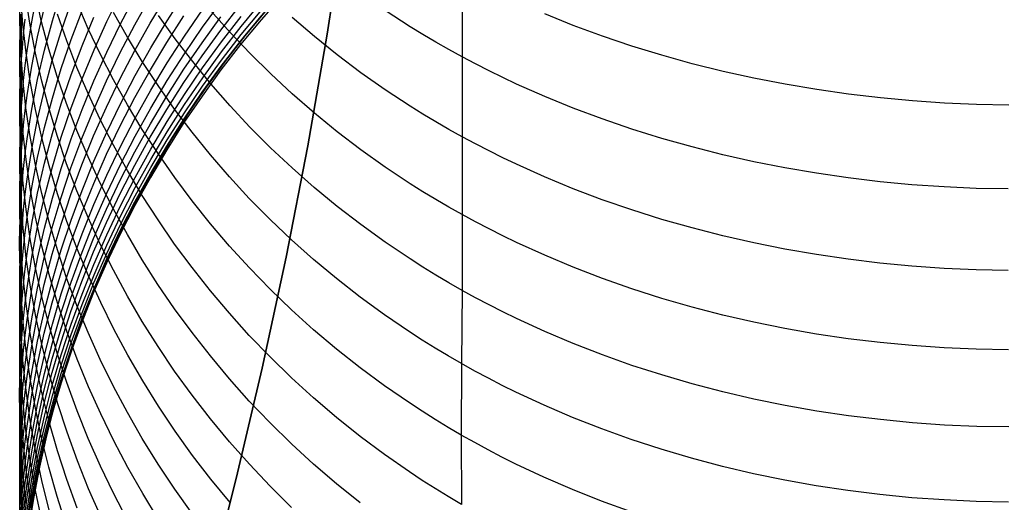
# Model space of a CAD drawing. Extents: x -383 to 1849, y -1185 to -529.
# Tile 294 of 656: x 235.32 to 250.37, y -1101.81 to -1094.43. Entities that reach past the tile are written whole.
import ezdxf

# ---------------------------------------------------------------- set-up
doc = ezdxf.new("R2010")
doc.units = 0
doc.layers.add('PREDEFINITO', color=7, linetype='CONTINUOUS')

msp = doc.modelspace()

# ---------------------------------------------------------------- linework, layer by layer
at = {"layer": 'PREDEFINITO'}
for p, q in [((240.278, -1092.941, 420), (240.017, -1094.654, 420)), ((240.278, -1092.941, 370), (240.017, -1094.654, 370)), ((240.017, -1094.654, 395), (240.278, -1092.941, 395)), ((242.082, -1093.749, 639.701), (242.081, -1095.001, 638.147)), ((235.367, -1094.503, 618.151), (235.335, -1094.066, 617.936)), ((235.477, -1094.516, 620.151), (235.413, -1094.086, 619.928)), ((235.503, -1094.464, 610.533), (235.59, -1094.019, 610.353)), ((235.653, -1094.465, 622.157), (235.557, -1094.044, 621.928)), ((235.817, -1094.452, 606.916), (235.953, -1094.009, 606.756)), ((236.65, -1094.46, 599.995), (236.86, -1094.031, 599.877)), ((236.86, -1094.497, 598.322), (237.084, -1094.073, 598.213)), ((237.078, -1094.509, 596.656), (237.315, -1094.09, 596.557)), ((237.314, -1094.485, 594.994), (237.565, -1094.072, 594.903)), ((237.572, -1094.449, 593.349), (237.836, -1094.041, 593.267)), ((239.332, -1094.065, 576.4), (239.008, -1094.434, 576.38)), ((235.319, -1094.457, 616.177), (235.318, -1094.237, 616.073)), ((235.591, -1094.694, 608.8), (235.695, -1094.248, 608.629)), ((235.952, -1094.611, 605.204), (236.104, -1094.17, 605.054)), ((236.105, -1094.737, 603.501), (236.272, -1094.298, 603.361)), ((236.365, -1094.571, 626.419), (236.194, -1094.174, 626.185)), ((237.837, -1094.682, 590.212), (238.114, -1094.28, 590.148)), ((238.114, -1094.548, 588.631), (238.403, -1094.153, 588.577)), ((238.535, -1094.626, 633.14), (238.242, -1094.297, 632.921)), ((238.394, -1094.591, 585.468), (238.695, -1094.204, 585.431)), ((238.705, -1094.536, 582.26), (239.019, -1094.157, 582.237)), ((238.705, -1094.66, 580.672), (239.018, -1094.28, 580.656)), ((238.761, -1094.679), (239.075, -1094.301)), ((239.075, -1094.301, 575.5), (238.761, -1094.679, 575.5)), ((238.761, -1094.679, 287.75), (239.075, -1094.301, 287.75)), ((241.287, -1094.54, 637.822), (240.905, -1094.292, 637.647)), ((235.33, -1094.568, 614.31), (235.341, -1094.346, 614.211)), ((235.341, -1094.346, 614.211), (235.342, -1095.811, 611.076)), ((235.378, -1094.646, 612.46), (235.403, -1094.423, 612.365)), ((235.697, -1094.898, 607.077), (235.817, -1094.452, 606.916)), ((236.036, -1094.756, 624.397), (235.893, -1094.346, 624.165)), ((236.272, -1094.832, 601.804), (236.453, -1094.394, 601.674)), ((236.964, -1094.701, 628.672), (236.75, -1094.323, 628.44)), ((237.321, -1094.864, 593.432), (237.572, -1094.449, 593.349)), ((237.694, -1094.724, 630.919), (237.44, -1094.369, 630.692)), ((237.566, -1094.782, 591.813), (237.829, -1094.374, 591.739)), ((238.106, -1094.784, 587.106), (238.394, -1094.388, 587.06)), ((238.402, -1094.772, 583.875), (238.703, -1094.384, 583.844)), ((239.008, -1094.434, 576.38), (238.695, -1094.813, 576.358)), ((238.696, -1094.756, 578.964), (239.009, -1094.377, 578.959)), ((239.822, -1094.691, 635.528), (239.483, -1094.401, 635.328)), ((243.781, -1094.52, 640.26), (243.344, -1094.345, 640.134)), ((235.334, -1094.898, 616.385), (235.319, -1094.457, 616.177)), ((235.322, -1094.79, 614.41), (235.33, -1094.568, 614.31)), ((235.415, -1094.939, 618.367), (235.367, -1094.503, 618.151)), ((235.432, -1094.911, 610.713), (235.503, -1094.464, 610.533)), ((235.558, -1094.945, 620.372), (235.477, -1094.516, 620.151)), ((235.765, -1094.885, 622.384), (235.653, -1094.465, 622.157)), ((236.551, -1094.964, 626.65), (236.365, -1094.571, 626.419)), ((236.454, -1094.894, 600.115), (236.65, -1094.46, 599.995)), ((236.649, -1094.928, 598.433), (236.86, -1094.497, 598.322)), ((236.854, -1094.935, 596.757), (237.078, -1094.509, 596.656)), ((237.077, -1094.905, 595.085), (237.314, -1094.485, 594.994)), ((237.837, -1094.952, 588.685), (238.114, -1094.548, 588.631)), ((238.105, -1094.987, 585.505), (238.394, -1094.591, 585.468)), ((238.404, -1094.925, 582.283), (238.705, -1094.536, 582.26)), ((241.482, -1094.659, 637.907), (241.287, -1094.54, 637.822)), ((244.226, -1094.684, 640.377), (243.781, -1094.52, 640.26)), ((235.358, -1094.869, 612.555), (235.378, -1094.646, 612.46)), ((235.503, -1095.142, 608.971), (235.591, -1094.694, 608.8)), ((235.816, -1095.057, 605.355), (235.952, -1094.611, 605.204)), ((235.953, -1095.181, 603.642), (236.105, -1094.737, 603.501)), ((237.192, -1095.073, 628.901), (236.964, -1094.701, 628.672)), ((237.573, -1095.093, 590.276), (237.837, -1094.682, 590.212)), ((237.962, -1095.073, 631.141), (237.694, -1094.724, 630.919)), ((238.403, -1095.049, 580.687), (238.705, -1094.66, 580.672)), ((238.458, -1095.066), (238.761, -1094.679)), ((238.761, -1094.679, 575.5), (238.458, -1095.066, 575.5)), ((238.458, -1095.066, 287.75), (238.761, -1094.679, 287.75)), ((238.839, -1094.947, 633.353), (238.535, -1094.626, 633.14)), ((240.017, -1094.654, 420), (239.72, -1096.36, 420)), ((240.017, -1094.654, 370), (239.72, -1096.36, 370)), ((239.72, -1096.36, 395), (240.017, -1094.654, 395)), ((240.172, -1094.972, 635.721), (239.822, -1094.691, 635.528)), ((241.679, -1094.776, 637.989), (241.482, -1094.659, 637.907)), ((244.678, -1094.836, 640.485), (244.226, -1094.684, 640.377)), ((235.319, -1095.012, 614.51), (235.322, -1094.79, 614.41)), ((235.365, -1095.338, 616.592), (235.334, -1094.898, 616.385)), ((235.341, -1095.093, 612.65), (235.358, -1094.869, 612.555)), ((235.592, -1095.347, 607.238), (235.697, -1094.898, 607.077)), ((235.892, -1095.302, 622.608), (235.765, -1094.885, 622.384)), ((236.193, -1095.161, 624.625), (236.036, -1094.756, 624.397)), ((236.105, -1095.274, 601.935), (236.272, -1094.832, 601.804)), ((236.272, -1095.334, 600.236), (236.454, -1094.894, 600.115)), ((237.083, -1095.287, 593.516), (237.321, -1094.864, 593.432)), ((237.315, -1095.199, 591.887), (237.566, -1094.782, 591.813)), ((237.829, -1095.189, 587.152), (238.106, -1094.784, 587.106)), ((238.112, -1095.169, 583.905), (238.402, -1094.772, 583.875)), ((238.695, -1094.813, 576.358), (238.394, -1095.201, 576.336)), ((238.395, -1095.145, 578.97), (238.696, -1094.756, 578.964)), ((241.879, -1094.89, 638.069), (241.679, -1094.776, 637.989)), ((242.081, -1095.001, 638.147), (241.879, -1094.89, 638.069)), ((245.136, -1094.976, 640.584), (244.678, -1094.836, 640.485)), ((235.32, -1095.235, 614.609), (235.319, -1095.012, 614.51)), ((235.403, -1095.135, 610.804), (235.432, -1094.911, 610.713)), ((235.48, -1095.374, 618.581), (235.415, -1094.939, 618.367)), ((235.654, -1095.371, 620.592), (235.558, -1094.945, 620.372)), ((236.453, -1095.365, 598.544), (236.649, -1094.928, 598.433)), ((236.751, -1095.351, 626.878), (236.551, -1094.964, 626.65)), ((236.644, -1095.367, 596.859), (236.854, -1094.935, 596.757)), ((236.853, -1095.333, 595.178), (237.077, -1094.905, 595.085)), ((237.573, -1095.364, 588.741), (237.837, -1094.952, 588.685)), ((237.829, -1095.392, 585.543), (238.105, -1094.987, 585.505)), ((238.114, -1095.447, 580.703), (238.403, -1095.049, 580.687)), ((238.115, -1095.323, 582.307), (238.404, -1094.925, 582.283)), ((239.155, -1095.26, 633.56), (238.839, -1094.947, 633.353)), ((240.533, -1095.244, 635.906), (240.172, -1094.972, 635.721)), ((242.286, -1095.109, 638.223), (242.081, -1095.001, 638.147)), ((242.081, -1095.001, 638.147), (242.081, -1096.222, 636.57)), ((245.6, -1095.105, 640.673), (245.136, -1094.976, 640.584)), ((235.329, -1095.317, 612.745), (235.341, -1095.093, 612.65)), ((235.378, -1095.36, 610.894), (235.403, -1095.135, 610.804)), ((235.432, -1095.592, 609.142), (235.503, -1095.142, 608.971)), ((235.696, -1095.506, 605.507), (235.816, -1095.057, 605.355)), ((235.817, -1095.63, 603.783), (235.953, -1095.181, 603.642)), ((236.364, -1095.563, 624.852), (236.193, -1095.161, 624.625)), ((237.078, -1095.622, 591.962), (237.315, -1095.199, 591.887)), ((237.433, -1095.439, 629.125), (237.192, -1095.073, 628.901)), ((237.321, -1095.512, 590.341), (237.573, -1095.093, 590.276)), ((237.566, -1095.602, 587.198), (237.829, -1095.189, 587.152)), ((237.836, -1095.576, 583.936), (238.112, -1095.169, 583.905)), ((238.241, -1095.414, 631.358), (237.962, -1095.073, 631.141)), ((238.394, -1095.201, 576.336), (238.105, -1095.599, 576.312)), ((238.107, -1095.542, 578.974), (238.395, -1095.145, 578.97)), ((238.168, -1095.463), (238.458, -1095.066)), ((238.458, -1095.066, 575.5), (238.168, -1095.463, 575.5)), ((238.168, -1095.463, 287.75), (238.458, -1095.066, 287.75)), ((242.493, -1095.215, 638.297), (242.286, -1095.109, 638.223)), ((246.07, -1095.222, 640.753), (245.6, -1095.105, 640.673)), ((235.335, -1095.68, 614.808), (235.32, -1095.235, 614.609)), ((235.322, -1095.541, 612.84), (235.329, -1095.317, 612.745)), ((235.413, -1095.778, 616.798), (235.365, -1095.338, 616.592)), ((235.504, -1095.798, 607.4), (235.592, -1095.347, 607.238)), ((236.034, -1095.715, 622.831), (235.892, -1095.302, 622.608)), ((235.953, -1095.721, 602.067), (236.105, -1095.274, 601.935)), ((236.105, -1095.779, 600.358), (236.272, -1095.334, 600.236)), ((236.644, -1095.767, 595.272), (236.853, -1095.333, 595.178)), ((236.965, -1095.733, 627.102), (236.751, -1095.351, 626.878)), ((236.859, -1095.716, 593.601), (237.083, -1095.287, 593.516)), ((237.838, -1095.73, 582.331), (238.115, -1095.323, 582.307)), ((239.483, -1095.564, 633.76), (239.155, -1095.26, 633.56)), ((240.905, -1095.505, 636.084), (240.533, -1095.244, 635.906)), ((242.702, -1095.317, 638.368), (242.493, -1095.215, 638.297)), ((242.913, -1095.416, 638.438), (242.702, -1095.317, 638.368)), ((246.543, -1095.327, 640.824), (246.07, -1095.222, 640.753)), ((247.022, -1095.42, 640.886), (246.543, -1095.327, 640.824)), ((235.358, -1095.585, 610.985), (235.378, -1095.36, 610.894)), ((235.561, -1095.807, 618.794), (235.48, -1095.374, 618.581)), ((235.592, -1095.958, 605.659), (235.696, -1095.506, 605.507)), ((235.766, -1095.795, 620.811), (235.654, -1095.371, 620.592)), ((236.272, -1095.807, 598.657), (236.453, -1095.365, 598.544)), ((236.449, -1095.806, 596.962), (236.644, -1095.367, 596.859)), ((237.322, -1095.784, 588.797), (237.573, -1095.364, 588.741)), ((237.686, -1095.799, 629.344), (237.433, -1095.439, 629.125)), ((237.565, -1095.805, 585.582), (237.829, -1095.392, 585.543)), ((237.837, -1095.854, 580.719), (238.114, -1095.447, 580.703)), ((237.89, -1095.869), (238.168, -1095.463)), ((238.168, -1095.463, 575.5), (237.89, -1095.869, 575.5)), ((237.89, -1095.869, 287.75), (238.168, -1095.463, 287.75)), ((238.534, -1095.747, 631.57), (238.241, -1095.414, 631.358)), ((241.287, -1095.755, 636.254), (240.905, -1095.505, 636.084)), ((243.343, -1095.606, 638.569), (242.913, -1095.416, 638.438)), ((247.503, -1095.501, 640.938), (247.022, -1095.42, 640.886)), ((247.988, -1095.57, 640.981), (247.503, -1095.501, 640.938)), ((235.319, -1095.765, 612.935), (235.322, -1095.541, 612.84)), ((235.342, -1095.811, 611.076), (235.358, -1095.585, 610.985)), ((235.403, -1095.818, 609.228), (235.432, -1095.592, 609.142)), ((235.697, -1096.082, 603.926), (235.817, -1095.63, 603.783)), ((236.55, -1095.959, 625.075), (236.364, -1095.563, 624.852)), ((236.854, -1096.053, 592.039), (237.078, -1095.622, 591.962)), ((237.084, -1095.938, 590.407), (237.321, -1095.512, 590.341)), ((237.315, -1096.022, 587.245), (237.566, -1095.602, 587.198)), ((237.571, -1095.99, 583.967), (237.836, -1095.576, 583.936)), ((238.105, -1095.599, 576.312), (237.829, -1096.006, 576.288)), ((237.83, -1095.949, 578.979), (238.107, -1095.542, 578.974)), ((239.822, -1095.859, 633.954), (239.483, -1095.564, 633.76)), ((243.78, -1095.784, 638.692), (243.343, -1095.606, 638.569)), ((248.476, -1095.628, 641.015), (247.988, -1095.57, 640.981)), ((248.965, -1095.673, 641.04), (248.476, -1095.628, 641.015)), ((235.32, -1095.989, 613.03), (235.319, -1095.765, 612.935)), ((235.367, -1096.125, 615.006), (235.335, -1095.68, 614.808)), ((235.477, -1096.217, 617.003), (235.413, -1095.778, 616.798)), ((235.433, -1096.252, 607.563), (235.504, -1095.798, 607.4)), ((235.658, -1096.238, 619.006), (235.561, -1095.807, 618.794)), ((235.893, -1096.216, 621.027), (235.766, -1095.795, 620.811)), ((235.817, -1096.172, 602.2), (235.953, -1095.721, 602.067)), ((235.953, -1096.228, 600.482), (236.105, -1095.779, 600.358)), ((236.191, -1096.124, 623.052), (236.034, -1095.715, 622.831)), ((236.105, -1096.254, 598.77), (236.272, -1095.807, 598.657)), ((236.268, -1096.25, 597.066), (236.449, -1095.806, 596.962)), ((236.448, -1096.206, 595.367), (236.644, -1095.767, 595.272)), ((236.649, -1096.152, 593.687), (236.859, -1095.716, 593.601)), ((237.192, -1096.11, 627.323), (236.965, -1095.733, 627.102)), ((237.084, -1096.211, 588.853), (237.322, -1095.784, 588.797)), ((237.314, -1096.226, 585.621), (237.565, -1095.805, 585.582)), ((237.574, -1096.145, 582.355), (237.838, -1095.73, 582.331)), ((237.953, -1096.151, 629.559), (237.686, -1095.799, 629.344)), ((238.838, -1096.073, 631.777), (238.534, -1095.747, 631.57)), ((241.482, -1095.876, 636.336), (241.287, -1095.755, 636.254)), ((244.224, -1095.95, 638.806), (243.78, -1095.784, 638.692)), ((249.456, -1095.706, 641.055), (248.965, -1095.673, 641.04)), ((249.947, -1095.728, 641.061), (249.456, -1095.706, 641.055)), ((250.439, -1095.737, 641.058), (249.947, -1095.728, 641.061)), ((235.33, -1096.036, 611.166), (235.342, -1095.811, 611.076)), ((235.342, -1095.811, 611.076), (235.341, -1097.166, 607.89)), ((235.378, -1096.045, 609.314), (235.403, -1095.818, 609.228)), ((236.859, -1096.371, 590.474), (237.084, -1095.938, 590.407)), ((237.566, -1096.364, 578.984), (237.83, -1095.949, 578.979)), ((237.573, -1096.269, 580.735), (237.837, -1095.854, 580.719)), ((237.625, -1096.283), (237.89, -1095.869)), ((237.89, -1095.869, 575.5), (237.625, -1096.283, 575.5)), ((237.625, -1096.283, 287.75), (237.89, -1095.869, 287.75)), ((240.172, -1096.145, 634.142), (239.822, -1095.859, 633.954)), ((241.679, -1095.995, 636.416), (241.482, -1095.876, 636.336)), ((244.676, -1096.105, 638.911), (244.224, -1095.95, 638.806)), ((235.335, -1096.438, 613.22), (235.32, -1095.989, 613.03)), ((235.323, -1096.262, 611.257), (235.33, -1096.036, 611.166)), ((235.358, -1096.271, 609.4), (235.378, -1096.045, 609.314)), ((235.504, -1096.413, 605.813), (235.592, -1095.958, 605.659)), ((235.592, -1096.537, 604.07), (235.697, -1096.082, 603.926)), ((236.75, -1096.351, 625.295), (236.55, -1095.959, 625.075)), ((236.644, -1096.49, 592.116), (236.854, -1096.053, 592.039)), ((237.078, -1096.45, 587.293), (237.315, -1096.022, 587.245)), ((237.32, -1096.413, 583.999), (237.571, -1095.99, 583.967)), ((237.829, -1096.006, 576.288), (237.565, -1096.421, 576.263)), ((239.154, -1096.39, 631.977), (238.838, -1096.073, 631.777)), ((241.879, -1096.11, 636.494), (241.679, -1095.995, 636.416)), ((245.133, -1096.247, 639.007), (244.676, -1096.105, 638.911)), ((235.415, -1096.569, 615.204), (235.367, -1096.125, 615.006)), ((235.403, -1096.48, 607.645), (235.433, -1096.252, 607.563)), ((235.558, -1096.653, 617.208), (235.477, -1096.217, 617.003)), ((235.77, -1096.667, 619.216), (235.658, -1096.238, 619.006)), ((235.697, -1096.626, 602.333), (235.817, -1096.172, 602.2)), ((235.817, -1096.682, 600.606), (235.953, -1096.228, 600.482)), ((236.035, -1096.634, 621.242), (235.893, -1096.216, 621.027)), ((235.953, -1096.706, 598.885), (236.105, -1096.254, 598.77)), ((236.101, -1096.698, 597.171), (236.268, -1096.25, 597.066)), ((236.363, -1096.53, 623.27), (236.191, -1096.124, 623.052)), ((236.267, -1096.652, 595.463), (236.448, -1096.206, 595.367)), ((236.453, -1096.595, 593.774), (236.649, -1096.152, 593.687)), ((236.86, -1096.646, 588.91), (237.084, -1096.211, 588.853)), ((237.077, -1096.655, 585.66), (237.314, -1096.226, 585.621)), ((237.433, -1096.48, 627.54), (237.192, -1096.11, 627.323)), ((237.322, -1096.568, 582.379), (237.574, -1096.145, 582.355)), ((238.233, -1096.496, 629.77), (237.953, -1096.151, 629.559)), ((240.533, -1096.42, 634.322), (240.172, -1096.145, 634.142)), ((242.081, -1096.222, 636.57), (241.879, -1096.11, 636.494)), ((242.286, -1096.332, 636.643), (242.081, -1096.222, 636.57)), ((242.081, -1096.222, 636.57), (242.081, -1097.412, 634.967)), ((245.597, -1096.378, 639.094), (245.133, -1096.247, 639.007)), ((235.319, -1096.488, 611.348), (235.323, -1096.262, 611.257)), ((235.341, -1096.498, 609.486), (235.358, -1096.271, 609.4)), ((236.649, -1096.81, 590.542), (236.859, -1096.371, 590.474)), ((236.964, -1096.738, 625.512), (236.75, -1096.351, 625.295)), ((237.316, -1096.787, 578.988), (237.566, -1096.364, 578.984)), ((237.322, -1096.693, 580.751), (237.573, -1096.269, 580.735)), ((237.372, -1096.706), (237.625, -1096.283)), ((237.625, -1096.283, 575.5), (237.372, -1096.706, 575.5)), ((237.372, -1096.706, 287.75), (237.625, -1096.283, 287.75)), ((239.482, -1096.698, 632.172), (239.154, -1096.39, 631.977)), ((239.72, -1096.36, 420), (239.389, -1098.061, 420)), ((239.72, -1096.36, 370), (239.389, -1098.061, 370)), ((239.389, -1098.061, 395), (239.72, -1096.36, 395)), ((242.493, -1096.439, 636.715), (242.286, -1096.332, 636.643)), ((246.066, -1096.496, 639.172), (245.597, -1096.378, 639.094)), ((235.321, -1096.715, 611.438), (235.319, -1096.488, 611.348)), ((235.329, -1096.726, 609.573), (235.341, -1096.498, 609.486)), ((235.366, -1096.886, 613.409), (235.335, -1096.438, 613.22)), ((235.378, -1096.708, 607.726), (235.403, -1096.48, 607.645)), ((235.432, -1096.87, 605.966), (235.504, -1096.413, 605.813)), ((235.504, -1096.995, 604.214), (235.592, -1096.537, 604.07)), ((236.549, -1096.931, 623.485), (236.363, -1096.53, 623.27)), ((236.449, -1096.934, 592.194), (236.644, -1096.49, 592.116)), ((236.854, -1096.886, 587.341), (237.078, -1096.45, 587.293)), ((237.082, -1096.843, 584.031), (237.32, -1096.413, 583.999)), ((237.565, -1096.421, 576.263), (237.315, -1096.843, 576.238)), ((237.687, -1096.844, 627.752), (237.433, -1096.48, 627.54)), ((238.525, -1096.834, 629.975), (238.233, -1096.496, 629.77)), ((240.905, -1096.685, 634.495), (240.533, -1096.42, 634.322)), ((242.702, -1096.542, 636.784), (242.493, -1096.439, 636.715)), ((242.913, -1096.643, 636.851), (242.702, -1096.542, 636.784)), ((246.539, -1096.603, 639.241), (246.066, -1096.496, 639.172)), ((235.357, -1096.937, 607.808), (235.378, -1096.708, 607.726)), ((235.48, -1097.011, 615.401), (235.415, -1096.569, 615.204)), ((235.654, -1097.088, 617.411), (235.558, -1096.653, 617.208)), ((235.592, -1097.084, 602.468), (235.697, -1096.626, 602.333)), ((235.697, -1097.139, 600.73), (235.817, -1096.682, 600.606)), ((235.897, -1097.092, 619.425), (235.77, -1096.667, 619.216)), ((235.817, -1097.161, 599), (235.953, -1096.706, 598.885)), ((235.95, -1097.152, 597.277), (236.101, -1096.698, 597.171)), ((236.192, -1097.047, 621.454), (236.035, -1096.634, 621.242)), ((236.101, -1097.102, 595.559), (236.267, -1096.652, 595.463)), ((236.271, -1097.042, 593.861), (236.453, -1096.595, 593.774)), ((236.649, -1097.086, 588.968), (236.86, -1096.646, 588.91)), ((236.853, -1097.09, 585.7), (237.077, -1096.655, 585.66)), ((237.084, -1096.999, 582.403), (237.322, -1096.568, 582.379)), ((237.084, -1097.124, 580.766), (237.322, -1096.693, 580.751)), ((237.133, -1097.136), (237.372, -1096.706)), ((237.372, -1096.706, 575.5), (237.133, -1097.136, 575.5)), ((237.133, -1097.136, 287.75), (237.372, -1096.706, 287.75)), ((239.821, -1096.996, 632.36), (239.482, -1096.698, 632.172)), ((241.287, -1096.939, 634.66), (240.905, -1096.685, 634.495)), ((243.342, -1096.835, 636.979), (242.913, -1096.643, 636.851)), ((247.017, -1096.697, 639.301), (246.539, -1096.603, 639.241)), ((247.498, -1096.78, 639.352), (247.017, -1096.697, 639.301)), ((235.336, -1097.167, 611.619), (235.321, -1096.715, 611.438)), ((235.322, -1096.953, 609.659), (235.329, -1096.726, 609.573)), ((236.453, -1097.255, 590.61), (236.649, -1096.81, 590.542)), ((236.858, -1097.279, 584.063), (237.082, -1096.843, 584.031)), ((237.191, -1097.119, 625.725), (236.964, -1096.738, 625.512)), ((237.315, -1096.843, 576.238), (237.077, -1097.273, 576.211)), ((237.078, -1097.218, 578.992), (237.316, -1096.787, 578.988)), ((237.954, -1097.201, 627.96), (237.687, -1096.844, 627.752)), ((238.828, -1097.163, 630.175), (238.525, -1096.834, 629.975)), ((243.779, -1097.015, 637.098), (243.342, -1096.835, 636.979)), ((247.983, -1096.85, 639.394), (247.498, -1096.78, 639.352)), ((248.47, -1096.908, 639.427), (247.983, -1096.85, 639.394)), ((235.319, -1097.181, 609.745), (235.322, -1096.953, 609.659)), ((235.341, -1097.166, 607.89), (235.357, -1096.937, 607.808)), ((235.415, -1097.334, 613.598), (235.366, -1096.886, 613.409)), ((235.403, -1097.1, 606.043), (235.432, -1096.87, 605.966)), ((235.433, -1097.455, 604.358), (235.504, -1096.995, 604.214)), ((236.267, -1097.382, 592.272), (236.449, -1096.934, 592.194)), ((236.749, -1097.326, 623.697), (236.549, -1096.931, 623.485)), ((236.644, -1097.327, 587.39), (236.854, -1096.886, 587.341)), ((236.86, -1097.436, 582.427), (237.084, -1096.999, 582.403)), ((240.171, -1097.285, 632.542), (239.821, -1096.996, 632.36)), ((241.482, -1097.061, 634.74), (241.287, -1096.939, 634.66)), ((248.958, -1096.954, 639.45), (248.47, -1096.908, 639.427)), ((249.449, -1096.988, 639.465), (248.958, -1096.954, 639.45)), ((249.94, -1097.01, 639.471), (249.449, -1096.988, 639.465)), ((250.431, -1097.019, 639.468), (249.94, -1097.01, 639.471)), ((235.378, -1097.33, 606.12), (235.403, -1097.1, 606.043)), ((235.561, -1097.453, 615.597), (235.48, -1097.011, 615.401)), ((235.504, -1097.545, 602.603), (235.592, -1097.084, 602.468)), ((235.592, -1097.599, 600.856), (235.697, -1097.139, 600.73)), ((235.766, -1097.52, 617.612), (235.654, -1097.088, 617.411)), ((235.697, -1097.621, 599.116), (235.817, -1097.161, 599)), ((235.814, -1097.61, 597.384), (235.95, -1097.152, 597.277)), ((236.04, -1097.515, 619.631), (235.897, -1097.092, 619.425)), ((235.95, -1097.558, 595.657), (236.101, -1097.102, 595.559)), ((236.104, -1097.495, 593.95), (236.271, -1097.042, 593.861)), ((236.364, -1097.457, 621.664), (236.192, -1097.047, 621.454)), ((236.453, -1097.533, 589.027), (236.649, -1097.086, 588.968)), ((236.644, -1097.532, 585.74), (236.853, -1097.09, 585.7)), ((236.86, -1097.561, 580.782), (237.084, -1097.124, 580.766)), ((236.908, -1097.573), (237.133, -1097.136)), ((237.133, -1097.136, 575.5), (236.908, -1097.573, 575.5)), ((236.908, -1097.573, 287.75), (237.133, -1097.136, 287.75)), ((237.432, -1097.493, 625.935), (237.191, -1097.119, 625.725)), ((241.679, -1097.181, 634.818), (241.482, -1097.061, 634.74)), ((244.224, -1097.184, 637.209), (243.779, -1097.015, 637.098)), ((235.32, -1097.409, 609.831), (235.319, -1097.181, 609.745)), ((235.329, -1097.395, 607.971), (235.341, -1097.166, 607.89)), ((235.368, -1097.619, 611.8), (235.336, -1097.167, 611.619)), ((235.341, -1097.166, 607.89), (235.341, -1097.79, 606.275)), ((236.271, -1097.706, 590.679), (236.453, -1097.255, 590.61)), ((236.648, -1097.723, 584.095), (236.858, -1097.279, 584.063)), ((237.077, -1097.273, 576.211), (236.854, -1097.71, 576.184)), ((236.855, -1097.655, 578.996), (237.078, -1097.218, 578.992)), ((238.233, -1097.55, 628.164), (237.954, -1097.201, 627.96)), ((239.144, -1097.484, 630.369), (238.828, -1097.163, 630.175)), ((240.533, -1097.564, 632.717), (240.171, -1097.285, 632.542)), ((241.879, -1097.298, 634.893), (241.679, -1097.181, 634.818)), ((242.081, -1097.412, 634.967), (241.879, -1097.298, 634.893)), ((244.675, -1097.34, 637.311), (244.224, -1097.184, 637.209)), ((235.334, -1097.865, 610.003), (235.32, -1097.409, 609.831)), ((235.321, -1097.624, 608.053), (235.329, -1097.395, 607.971)), ((235.358, -1097.56, 606.198), (235.378, -1097.33, 606.12)), ((235.403, -1097.686, 604.431), (235.433, -1097.455, 604.358)), ((235.479, -1097.78, 613.786), (235.415, -1097.334, 613.598)), ((235.658, -1097.892, 615.791), (235.561, -1097.453, 615.597)), ((236.101, -1097.836, 592.352), (236.267, -1097.382, 592.272)), ((236.55, -1097.862, 621.871), (236.364, -1097.457, 621.664)), ((236.448, -1097.775, 587.439), (236.644, -1097.327, 587.39)), ((236.65, -1097.88, 582.452), (236.86, -1097.436, 582.427)), ((236.963, -1097.717, 623.906), (236.749, -1097.326, 623.697)), ((242.286, -1097.523, 635.038), (242.081, -1097.412, 634.967)), ((242.081, -1097.412, 634.967), (242.081, -1098.569, 633.342)), ((245.133, -1097.484, 637.404), (244.675, -1097.34, 637.311)), ((235.341, -1097.79, 606.275), (235.358, -1097.56, 606.198)), ((235.433, -1098.008, 602.738), (235.504, -1097.545, 602.603)), ((235.504, -1098.063, 600.982), (235.592, -1097.599, 600.856)), ((235.694, -1098.071, 597.491), (235.814, -1097.61, 597.384)), ((235.893, -1097.95, 617.812), (235.766, -1097.52, 617.612)), ((235.814, -1098.017, 595.755), (235.95, -1097.558, 595.657)), ((235.953, -1097.952, 594.039), (236.104, -1097.495, 593.95)), ((236.197, -1097.933, 619.836), (236.04, -1097.515, 619.631)), ((236.272, -1097.986, 589.085), (236.453, -1097.533, 589.027)), ((236.448, -1097.98, 585.78), (236.644, -1097.532, 585.74)), ((236.649, -1098.006, 580.798), (236.86, -1097.561, 580.782)), ((236.696, -1098.017), (236.908, -1097.573)), ((236.908, -1097.573, 575.5), (236.696, -1098.017, 575.5)), ((236.696, -1098.017, 287.75), (236.908, -1097.573, 287.75)), ((237.686, -1097.861, 626.14), (237.432, -1097.493, 625.935)), ((238.525, -1097.892, 628.362), (238.233, -1097.55, 628.164)), ((239.472, -1097.795, 630.557), (239.144, -1097.484, 630.369)), ((240.904, -1097.832, 632.884), (240.533, -1097.564, 632.717)), ((242.493, -1097.631, 635.108), (242.286, -1097.523, 635.038)), ((245.597, -1097.616, 637.488), (245.133, -1097.484, 637.404)), ((235.317, -1097.854, 608.135), (235.321, -1097.624, 608.053)), ((235.416, -1098.071, 611.98), (235.368, -1097.619, 611.8)), ((235.378, -1097.917, 604.503), (235.403, -1097.686, 604.431)), ((235.592, -1098.084, 599.232), (235.697, -1097.621, 599.116)), ((236.105, -1098.162, 590.748), (236.271, -1097.706, 590.679)), ((236.452, -1098.172, 584.128), (236.648, -1097.723, 584.095)), ((236.854, -1097.71, 576.184), (236.644, -1098.154, 576.156)), ((236.645, -1098.099, 579), (236.855, -1097.655, 578.996)), ((237.191, -1098.101, 624.111), (236.963, -1097.717, 623.906)), ((242.702, -1097.736, 635.175), (242.493, -1097.631, 635.108)), ((242.914, -1097.838, 635.24), (242.702, -1097.736, 635.175)), ((246.066, -1097.736, 637.564), (245.597, -1097.616, 637.488)), ((246.539, -1097.844, 637.63), (246.066, -1097.736, 637.564)), ((235.318, -1098.083, 608.216), (235.317, -1097.854, 608.135)), ((235.329, -1098.021, 606.352), (235.341, -1097.79, 606.275)), ((235.366, -1098.32, 610.175), (235.334, -1097.865, 610.003)), ((235.341, -1097.79, 606.275), (235.341, -1098.381, 604.648)), ((235.56, -1098.225, 613.973), (235.479, -1097.78, 613.786)), ((235.77, -1098.328, 615.985), (235.658, -1097.892, 615.791)), ((235.95, -1098.295, 592.431), (236.101, -1097.836, 592.352)), ((236.267, -1098.228, 587.488), (236.448, -1097.775, 587.439)), ((236.454, -1098.33, 582.476), (236.65, -1097.88, 582.452)), ((236.75, -1098.262, 622.076), (236.55, -1097.862, 621.871)), ((237.953, -1098.222, 626.341), (237.686, -1097.861, 626.14)), ((238.829, -1098.225, 628.556), (238.525, -1097.892, 628.362)), ((239.811, -1098.098, 630.74), (239.472, -1097.795, 630.557)), ((241.287, -1098.089, 633.045), (240.904, -1097.832, 632.884)), ((243.343, -1098.033, 635.364), (242.914, -1097.838, 635.24)), ((247.017, -1097.94, 637.689), (246.539, -1097.844, 637.63)), ((235.322, -1098.252, 606.429), (235.329, -1098.021, 606.352)), ((235.357, -1098.149, 604.576), (235.378, -1097.917, 604.503)), ((235.403, -1098.24, 602.806), (235.433, -1098.008, 602.738)), ((235.433, -1098.528, 601.108), (235.504, -1098.063, 600.982)), ((235.694, -1098.48, 595.853), (235.814, -1098.017, 595.755)), ((235.817, -1098.414, 594.128), (235.953, -1097.952, 594.039)), ((236.035, -1098.376, 618.01), (235.893, -1097.95, 617.812)), ((236.105, -1098.443, 589.145), (236.272, -1097.986, 589.085)), ((236.369, -1098.348, 620.038), (236.197, -1097.933, 619.836)), ((236.267, -1098.434, 585.821), (236.448, -1097.98, 585.78)), ((236.453, -1098.456, 580.813), (236.649, -1098.006, 580.798)), ((236.498, -1098.467), (236.696, -1098.017)), ((236.696, -1098.017, 575.5), (236.498, -1098.467, 575.5)), ((236.498, -1098.467, 287.75), (236.696, -1098.017, 287.75)), ((239.389, -1098.061, 420), (239.025, -1099.756, 420)), ((239.389, -1098.061, 370), (239.025, -1099.756, 370)), ((239.025, -1099.756, 395), (239.389, -1098.061, 395)), ((243.78, -1098.216, 635.48), (243.343, -1098.033, 635.364)), ((247.498, -1098.023, 637.738), (247.017, -1097.94, 637.689)), ((247.982, -1098.094, 637.779), (247.498, -1098.023, 637.738)), ((235.333, -1098.543, 608.379), (235.318, -1098.083, 608.216)), ((235.341, -1098.381, 604.648), (235.357, -1098.149, 604.576)), ((235.481, -1098.521, 612.159), (235.416, -1098.071, 611.98)), ((235.504, -1098.549, 599.349), (235.592, -1098.084, 599.232)), ((235.59, -1098.536, 597.598), (235.694, -1098.071, 597.491)), ((235.953, -1098.623, 590.818), (236.105, -1098.162, 590.748)), ((236.27, -1098.627, 584.16), (236.452, -1098.172, 584.128)), ((236.644, -1098.154, 576.156), (236.448, -1098.603, 576.128)), ((236.449, -1098.549, 579.003), (236.645, -1098.099, 579)), ((237.431, -1098.479, 624.313), (237.191, -1098.101, 624.111)), ((240.161, -1098.39, 630.915), (239.811, -1098.098, 630.74)), ((241.481, -1098.214, 633.122), (241.287, -1098.089, 633.045)), ((241.679, -1098.335, 633.197), (241.481, -1098.214, 633.122)), ((248.469, -1098.153, 637.81), (247.982, -1098.094, 637.779)), ((248.958, -1098.2, 637.833), (248.469, -1098.153, 637.81)), ((249.448, -1098.234, 637.848), (248.958, -1098.2, 637.833)), ((235.319, -1098.483, 606.506), (235.322, -1098.252, 606.429)), ((235.414, -1098.775, 610.346), (235.366, -1098.32, 610.175)), ((235.378, -1098.473, 602.874), (235.403, -1098.24, 602.806)), ((235.656, -1098.668, 614.159), (235.56, -1098.225, 613.973)), ((235.897, -1098.762, 616.176), (235.77, -1098.328, 615.985)), ((235.814, -1098.758, 592.512), (235.95, -1098.295, 592.431)), ((236.101, -1098.687, 587.538), (236.267, -1098.228, 587.488)), ((236.272, -1098.786, 582.501), (236.454, -1098.33, 582.476)), ((236.556, -1098.757, 620.238), (236.369, -1098.348, 620.038)), ((236.964, -1098.656, 622.277), (236.75, -1098.262, 622.076)), ((238.232, -1098.575, 626.538), (237.953, -1098.222, 626.341)), ((239.145, -1098.549, 628.743), (238.829, -1098.225, 628.556)), ((241.879, -1098.454, 633.271), (241.679, -1098.335, 633.197)), ((244.225, -1098.386, 635.587), (243.78, -1098.216, 635.48)), ((249.939, -1098.256, 637.853), (249.448, -1098.234, 637.848)), ((250.431, -1098.265, 637.849), (249.939, -1098.256, 637.853)), ((235.32, -1098.714, 606.583), (235.319, -1098.483, 606.506)), ((235.329, -1098.613, 604.721), (235.341, -1098.381, 604.648)), ((235.341, -1098.381, 604.648), (235.341, -1098.939, 603.009)), ((235.357, -1098.706, 602.942), (235.378, -1098.473, 602.874)), ((235.59, -1098.947, 595.952), (235.694, -1098.48, 595.853)), ((235.696, -1098.879, 594.218), (235.817, -1098.414, 594.128)), ((235.953, -1098.906, 589.204), (236.105, -1098.443, 589.145)), ((236.193, -1098.798, 618.206), (236.035, -1098.376, 618.01)), ((236.101, -1098.893, 585.861), (236.267, -1098.434, 585.821)), ((236.272, -1098.912, 580.829), (236.453, -1098.456, 580.813)), ((236.314, -1098.923), (236.498, -1098.467)), ((236.498, -1098.467, 575.5), (236.314, -1098.923, 575.5)), ((236.314, -1098.923, 287.75), (236.498, -1098.467, 287.75)), ((237.685, -1098.85, 624.511), (237.431, -1098.479, 624.313)), ((240.522, -1098.672, 631.085), (240.161, -1098.39, 630.915)), ((242.081, -1098.569, 633.342), (241.879, -1098.454, 633.271)), ((244.676, -1098.545, 635.686), (244.225, -1098.386, 635.587)), ((235.321, -1098.845, 604.793), (235.329, -1098.613, 604.721)), ((235.364, -1099.001, 608.542), (235.333, -1098.543, 608.379)), ((235.403, -1098.762, 601.171), (235.433, -1098.528, 601.108)), ((235.433, -1099.017, 599.466), (235.504, -1098.549, 599.349)), ((235.562, -1098.97, 612.338), (235.481, -1098.521, 612.159)), ((235.503, -1099.003, 597.706), (235.59, -1098.536, 597.598)), ((235.817, -1099.088, 590.888), (235.953, -1098.623, 590.818)), ((236.104, -1099.088, 584.193), (236.27, -1098.627, 584.16)), ((236.448, -1098.603, 576.128), (236.267, -1099.058, 576.099)), ((236.268, -1099.005, 579.006), (236.449, -1098.549, 579.003)), ((237.191, -1099.045, 622.475), (236.964, -1098.656, 622.277)), ((238.524, -1098.92, 626.729), (238.232, -1098.575, 626.538)), ((239.472, -1098.865, 628.926), (239.145, -1098.549, 628.743)), ((242.081, -1098.569, 633.342), (242.07, -1099.689, 631.69)), ((242.286, -1098.681, 633.411), (242.081, -1098.569, 633.342)), ((245.134, -1098.691, 635.776), (244.676, -1098.545, 635.686)), ((235.334, -1099.177, 606.737), (235.32, -1098.714, 606.583)), ((235.341, -1098.939, 603.009), (235.357, -1098.706, 602.942)), ((235.378, -1098.996, 601.234), (235.403, -1098.762, 601.171)), ((235.479, -1099.228, 610.516), (235.414, -1098.775, 610.346)), ((235.768, -1099.108, 614.344), (235.656, -1098.668, 614.159)), ((235.694, -1099.225, 592.592), (235.814, -1098.758, 592.512)), ((236.04, -1099.192, 616.366), (235.897, -1098.762, 616.176)), ((235.95, -1099.15, 587.588), (236.101, -1098.687, 587.538)), ((236.105, -1099.246, 582.525), (236.272, -1098.786, 582.501)), ((236.364, -1099.215, 618.4), (236.193, -1098.798, 618.206)), ((236.756, -1099.162, 620.434), (236.556, -1098.757, 620.238)), ((240.893, -1098.943, 631.247), (240.522, -1098.672, 631.085)), ((242.493, -1098.791, 633.478), (242.286, -1098.681, 633.411)), ((242.702, -1098.897, 633.544), (242.493, -1098.791, 633.478)), ((245.597, -1098.824, 635.858), (245.134, -1098.691, 635.776)), ((235.318, -1099.078, 604.866), (235.321, -1098.845, 604.793)), ((235.329, -1099.173, 603.077), (235.341, -1098.939, 603.009)), ((235.341, -1098.939, 603.009), (235.341, -1099.465, 601.36)), ((235.503, -1099.416, 596.051), (235.59, -1098.947, 595.952)), ((235.592, -1099.348, 594.309), (235.696, -1098.879, 594.218)), ((235.817, -1099.372, 589.264), (235.953, -1098.906, 589.204)), ((235.95, -1099.357, 585.902), (236.101, -1098.893, 585.861)), ((236.105, -1099.373, 580.844), (236.272, -1098.912, 580.829)), ((236.145, -1099.384), (236.314, -1098.923)), ((236.314, -1098.923, 575.5), (236.145, -1099.384, 575.5)), ((236.145, -1099.384, 287.75), (236.314, -1098.923, 287.75)), ((237.952, -1099.215, 624.704), (237.685, -1098.85, 624.511)), ((238.828, -1099.257, 626.916), (238.524, -1098.92, 626.729)), ((239.811, -1099.17, 629.102), (239.472, -1098.865, 628.926)), ((241.276, -1099.204, 631.402), (240.893, -1098.943, 631.247)), ((242.914, -1099, 633.607), (242.702, -1098.897, 633.544)), ((246.066, -1098.946, 635.931), (245.597, -1098.824, 635.858)), ((246.54, -1099.055, 635.996), (246.066, -1098.946, 635.931)), ((235.319, -1099.31, 604.938), (235.318, -1099.078, 604.866)), ((235.357, -1099.23, 601.297), (235.378, -1098.996, 601.234)), ((235.412, -1099.459, 608.704), (235.364, -1099.001, 608.542)), ((235.403, -1099.252, 599.524), (235.433, -1099.017, 599.466)), ((235.431, -1099.473, 597.814), (235.503, -1099.003, 597.706)), ((235.659, -1099.416, 612.515), (235.562, -1098.97, 612.338)), ((235.696, -1099.557, 590.958), (235.817, -1099.088, 590.888)), ((235.895, -1099.545, 614.527), (235.768, -1099.108, 614.344)), ((235.952, -1099.552, 584.225), (236.104, -1099.088, 584.193)), ((236.267, -1099.058, 576.099), (236.101, -1099.518, 576.069)), ((236.102, -1099.466, 579.009), (236.268, -1099.005, 579.006)), ((237.432, -1099.427, 622.669), (237.191, -1099.045, 622.475)), ((243.343, -1099.197, 633.727), (242.914, -1099, 633.607)), ((247.017, -1099.152, 636.052), (246.54, -1099.055, 635.996)), ((235.321, -1099.407, 603.145), (235.329, -1099.173, 603.077)), ((235.366, -1099.639, 606.89), (235.334, -1099.177, 606.737)), ((235.341, -1099.465, 601.36), (235.357, -1099.23, 601.297)), ((235.378, -1099.487, 599.583), (235.403, -1099.252, 599.524)), ((235.559, -1099.68, 610.685), (235.479, -1099.228, 610.516)), ((235.591, -1099.695, 592.673), (235.694, -1099.225, 592.592)), ((235.814, -1099.617, 587.638), (235.95, -1099.15, 587.588)), ((235.953, -1099.712, 582.55), (236.105, -1099.246, 582.525)), ((236.197, -1099.619, 616.554), (236.04, -1099.192, 616.366)), ((236.55, -1099.628, 618.591), (236.364, -1099.215, 618.4)), ((236.97, -1099.561, 620.628), (236.756, -1099.162, 620.434)), ((238.232, -1099.571, 624.893), (237.952, -1099.215, 624.704)), ((239.144, -1099.585, 627.097), (238.828, -1099.257, 626.916)), ((240.161, -1099.466, 629.272), (239.811, -1099.17, 629.102)), ((241.47, -1099.329, 631.477), (241.276, -1099.204, 631.402)), ((243.781, -1099.382, 633.839), (243.343, -1099.197, 633.727)), ((247.499, -1099.236, 636.099), (247.017, -1099.152, 636.052)), ((247.983, -1099.308, 636.139), (247.499, -1099.236, 636.099)), ((235.318, -1099.64, 603.213), (235.321, -1099.407, 603.145)), ((235.333, -1099.775, 605.083), (235.319, -1099.31, 604.938)), ((235.432, -1099.888, 596.151), (235.503, -1099.416, 596.051)), ((235.504, -1099.819, 594.399), (235.592, -1099.348, 594.309)), ((235.771, -1099.86, 612.691), (235.659, -1099.416, 612.515)), ((235.697, -1099.842, 589.324), (235.817, -1099.372, 589.264)), ((235.814, -1099.825, 585.943), (235.95, -1099.357, 585.902)), ((235.953, -1099.839, 580.86), (236.105, -1099.373, 580.844)), ((235.99, -1099.849), (236.145, -1099.384)), ((236.145, -1099.384, 575.5), (235.99, -1099.849, 575.5)), ((235.99, -1099.849, 287.75), (236.145, -1099.384, 287.75)), ((241.668, -1099.452, 631.55), (241.47, -1099.329, 631.477)), ((244.226, -1099.555, 633.942), (243.781, -1099.382, 633.839)), ((248.47, -1099.367, 636.169), (247.983, -1099.308, 636.139)), ((248.959, -1099.414, 636.191), (248.47, -1099.367, 636.169)), ((249.449, -1099.449, 636.205), (248.959, -1099.414, 636.191)), ((235.329, -1099.7, 601.424), (235.341, -1099.465, 601.36)), ((235.341, -1099.465, 601.36), (235.341, -1099.958, 599.7)), ((235.357, -1099.723, 599.642), (235.378, -1099.487, 599.583)), ((235.402, -1099.709, 597.869), (235.431, -1099.473, 597.814)), ((235.476, -1099.916, 608.865), (235.412, -1099.459, 608.704)), ((235.592, -1100.029, 591.029), (235.696, -1099.557, 590.958)), ((235.816, -1100.022, 584.258), (235.952, -1099.552, 584.225)), ((236.037, -1099.979, 614.708), (235.895, -1099.545, 614.527)), ((236.101, -1099.518, 576.069), (235.95, -1099.983, 576.038)), ((235.951, -1099.931, 579.012), (236.102, -1099.466, 579.009)), ((237.198, -1099.954, 620.818), (236.97, -1099.561, 620.628)), ((237.686, -1099.802, 622.859), (237.432, -1099.427, 622.669)), ((240.522, -1099.752, 629.436), (240.161, -1099.466, 629.272)), ((241.868, -1099.572, 631.621), (241.668, -1099.452, 631.55)), ((244.678, -1099.715, 634.038), (244.226, -1099.555, 633.942)), ((249.94, -1099.47, 636.21), (249.449, -1099.449, 636.205)), ((250.432, -1099.48, 636.206), (249.94, -1099.47, 636.21)), ((235.319, -1099.874, 603.281), (235.318, -1099.64, 603.213)), ((235.321, -1099.935, 601.487), (235.329, -1099.7, 601.424)), ((235.415, -1100.1, 607.043), (235.366, -1099.639, 606.89)), ((235.377, -1099.945, 597.923), (235.402, -1099.709, 597.869)), ((235.503, -1100.167, 592.754), (235.591, -1099.695, 592.673)), ((235.656, -1100.13, 610.853), (235.559, -1099.68, 610.685)), ((235.694, -1100.088, 587.688), (235.814, -1099.617, 587.638)), ((235.817, -1100.181, 582.574), (235.953, -1099.712, 582.55)), ((236.369, -1100.041, 616.74), (236.197, -1099.619, 616.554)), ((236.75, -1100.036, 618.779), (236.55, -1099.628, 618.591)), ((238.524, -1099.92, 625.078), (238.232, -1099.571, 624.893)), ((239.471, -1099.904, 627.273), (239.144, -1099.585, 627.097)), ((242.07, -1099.689, 631.69), (241.868, -1099.572, 631.621)), ((242.07, -1099.689, 631.69), (242.069, -1100.781, 630.021)), ((242.275, -1099.803, 631.757), (242.07, -1099.689, 631.69)), ((245.136, -1099.862, 634.125), (244.678, -1099.715, 634.038)), ((235.365, -1100.24, 605.227), (235.333, -1099.775, 605.083)), ((235.341, -1099.958, 599.7), (235.357, -1099.723, 599.642)), ((235.433, -1100.293, 594.49), (235.504, -1099.819, 594.399)), ((235.592, -1100.315, 589.384), (235.697, -1099.842, 589.324)), ((235.694, -1100.297, 585.984), (235.814, -1099.825, 585.943)), ((235.899, -1100.301, 612.865), (235.771, -1099.86, 612.691)), ((235.817, -1100.308, 580.875), (235.953, -1099.839, 580.86)), ((235.851, -1100.319), (235.99, -1099.849)), ((235.99, -1099.849, 575.5), (235.851, -1100.319, 575.5)), ((235.851, -1100.319, 287.75), (235.99, -1099.849, 287.75)), ((237.953, -1100.17, 623.046), (237.686, -1099.802, 622.859)), ((239.025, -1099.756, 420), (238.628, -1101.444, 420)), ((239.025, -1099.756, 370), (238.628, -1101.444, 370)), ((238.628, -1101.444, 395), (239.025, -1099.756, 395)), ((240.893, -1100.026, 629.593), (240.522, -1099.752, 629.436)), ((242.482, -1099.913, 631.822), (242.275, -1099.803, 631.757)), ((245.6, -1099.997, 634.204), (245.136, -1099.862, 634.125)), ((235.317, -1100.17, 601.55), (235.321, -1099.935, 601.487)), ((235.333, -1100.342, 603.416), (235.319, -1099.874, 603.281)), ((235.329, -1100.195, 599.759), (235.341, -1099.958, 599.7)), ((235.341, -1099.958, 599.7), (235.34, -1100.419, 598.031)), ((235.357, -1100.182, 597.977), (235.377, -1099.945, 597.923)), ((235.403, -1100.125, 596.201), (235.432, -1099.888, 596.151)), ((235.557, -1100.371, 609.025), (235.476, -1099.916, 608.865)), ((235.95, -1099.983, 576.038), (235.814, -1100.452, 576.008)), ((235.815, -1100.401, 579.014), (235.951, -1099.931, 579.012)), ((236.195, -1100.409, 614.887), (236.037, -1099.979, 614.708)), ((237.439, -1100.34, 621.005), (237.198, -1099.954, 620.818)), ((238.828, -1100.26, 625.258), (238.524, -1099.92, 625.078)), ((239.81, -1100.213, 627.443), (239.471, -1099.904, 627.273)), ((242.691, -1100.021, 631.885), (242.482, -1099.913, 631.822)), ((242.903, -1100.125, 631.946), (242.691, -1100.021, 631.885)), ((246.069, -1100.12, 634.275), (245.6, -1099.997, 634.204)), ((235.318, -1100.405, 601.613), (235.317, -1100.17, 601.55)), ((235.378, -1100.362, 596.25), (235.403, -1100.125, 596.201)), ((235.479, -1100.56, 607.196), (235.415, -1100.1, 607.043)), ((235.432, -1100.643, 592.835), (235.503, -1100.167, 592.754)), ((235.504, -1100.503, 591.099), (235.592, -1100.029, 591.029)), ((235.59, -1100.562, 587.738), (235.694, -1100.088, 587.688)), ((235.767, -1100.577, 611.02), (235.656, -1100.13, 610.853)), ((235.696, -1100.494, 584.291), (235.816, -1100.022, 584.258)), ((236.556, -1100.458, 616.923), (236.369, -1100.041, 616.74)), ((236.964, -1100.438, 618.965), (236.75, -1100.036, 618.779)), ((238.233, -1100.53, 623.228), (237.953, -1100.17, 623.046)), ((241.275, -1100.29, 629.743), (240.893, -1100.026, 629.593)), ((243.333, -1100.325, 632.062), (242.903, -1100.125, 631.946)), ((246.543, -1100.23, 634.337), (246.069, -1100.12, 634.275)), ((235.321, -1100.431, 599.818), (235.329, -1100.195, 599.759)), ((235.34, -1100.419, 598.031), (235.357, -1100.182, 597.977)), ((235.413, -1100.704, 605.37), (235.365, -1100.24, 605.227)), ((235.403, -1100.53, 594.536), (235.433, -1100.293, 594.49)), ((235.504, -1100.792, 589.444), (235.592, -1100.315, 589.384)), ((235.59, -1100.772, 586.025), (235.694, -1100.297, 585.984)), ((235.697, -1100.655, 582.598), (235.817, -1100.181, 582.574)), ((235.697, -1100.782, 580.89), (235.817, -1100.308, 580.875)), ((235.727, -1100.793), (235.851, -1100.319)), ((235.851, -1100.319, 575.5), (235.727, -1100.793, 575.5)), ((235.727, -1100.793, 287.75), (235.851, -1100.319, 287.75)), ((236.041, -1100.738, 613.038), (235.899, -1100.301, 612.865)), ((239.143, -1100.591, 625.432), (238.828, -1100.26, 625.258)), ((240.16, -1100.512, 627.608), (239.81, -1100.213, 627.443)), ((241.47, -1100.417, 629.815), (241.275, -1100.29, 629.743)), ((247.022, -1100.328, 634.391), (246.543, -1100.23, 634.337)), ((235.333, -1100.876, 601.739), (235.318, -1100.405, 601.613)), ((235.318, -1100.667, 599.876), (235.321, -1100.431, 599.818)), ((235.328, -1100.656, 598.085), (235.34, -1100.419, 598.031)), ((235.365, -1100.81, 603.551), (235.333, -1100.342, 603.416)), ((235.34, -1100.419, 598.031), (235.341, -1101.245, 594.672)), ((235.358, -1100.599, 596.3), (235.378, -1100.362, 596.25)), ((235.653, -1100.823, 609.184), (235.557, -1100.371, 609.025)), ((235.814, -1100.452, 576.008), (235.694, -1100.925, 575.976)), ((235.695, -1100.875, 579.016), (235.815, -1100.401, 579.014)), ((236.366, -1100.834, 615.064), (236.195, -1100.409, 614.887)), ((236.756, -1100.87, 617.103), (236.556, -1100.458, 616.923)), ((237.192, -1100.834, 619.147), (236.964, -1100.438, 618.965)), ((237.694, -1100.72, 621.189), (237.439, -1100.34, 621.005)), ((241.667, -1100.541, 629.886), (241.47, -1100.417, 629.815)), ((243.77, -1100.512, 632.17), (243.333, -1100.325, 632.062)), ((247.503, -1100.413, 634.437), (247.022, -1100.328, 634.391)), ((247.988, -1100.485, 634.475), (247.503, -1100.413, 634.437)), ((235.342, -1100.837, 596.35), (235.358, -1100.599, 596.3)), ((235.378, -1100.768, 594.581), (235.403, -1100.53, 594.536)), ((235.433, -1100.98, 591.17), (235.504, -1100.503, 591.099)), ((235.56, -1101.018, 607.347), (235.479, -1100.56, 607.196)), ((235.503, -1101.039, 587.788), (235.59, -1100.562, 587.738)), ((235.592, -1100.971, 584.323), (235.696, -1100.494, 584.291)), ((235.895, -1101.021, 611.186), (235.767, -1100.577, 611.02)), ((238.525, -1100.882, 623.405), (238.233, -1100.53, 623.228)), ((239.471, -1100.913, 625.601), (239.143, -1100.591, 625.432)), ((240.521, -1100.801, 627.766), (240.16, -1100.512, 627.608)), ((241.867, -1100.663, 629.954), (241.667, -1100.541, 629.886)), ((244.215, -1100.686, 632.271), (243.77, -1100.512, 632.17)), ((248.476, -1100.545, 634.504), (247.988, -1100.485, 634.475)), ((248.965, -1100.592, 634.525), (248.476, -1100.545, 634.504)), ((249.456, -1100.627, 634.538), (248.965, -1100.592, 634.525)), ((235.319, -1100.904, 599.935), (235.318, -1100.667, 599.876)), ((235.321, -1100.893, 598.139), (235.328, -1100.656, 598.085)), ((235.357, -1101.007, 594.626), (235.378, -1100.768, 594.581)), ((235.403, -1100.881, 592.876), (235.432, -1100.643, 592.835)), ((235.477, -1101.167, 605.513), (235.413, -1100.704, 605.37)), ((235.503, -1101.25, 586.066), (235.59, -1100.772, 586.025)), ((235.592, -1101.131, 582.622), (235.697, -1100.655, 582.598)), ((236.199, -1101.172, 613.209), (236.041, -1100.738, 613.038)), ((237.961, -1101.092, 621.368), (237.694, -1100.72, 621.189)), ((242.069, -1100.781, 630.021), (241.867, -1100.663, 629.954)), ((244.667, -1100.849, 632.363), (244.215, -1100.686, 632.271)), ((249.948, -1100.648, 634.542), (249.456, -1100.627, 634.538)), ((250.439, -1100.657, 634.538), (249.948, -1100.648, 634.542)), ((235.318, -1101.13, 598.193), (235.321, -1100.893, 598.139)), ((235.333, -1101.377, 600.051), (235.319, -1100.904, 599.935)), ((235.33, -1101.075, 596.4), (235.342, -1100.837, 596.35)), ((235.364, -1101.346, 601.865), (235.333, -1100.876, 601.739)), ((235.413, -1101.277, 603.685), (235.365, -1100.81, 603.551)), ((235.378, -1101.12, 592.917), (235.403, -1100.881, 592.876)), ((235.433, -1101.27, 589.504), (235.504, -1100.792, 589.444)), ((235.591, -1101.351, 579.018), (235.695, -1100.875, 579.016)), ((235.592, -1101.259, 580.905), (235.697, -1100.782, 580.89)), ((235.619, -1101.27), (235.727, -1100.793)), ((235.727, -1100.793, 575.5), (235.619, -1101.27, 575.5)), ((235.619, -1101.27, 287.75), (235.727, -1100.793, 287.75)), ((235.765, -1101.273, 609.342), (235.653, -1100.823, 609.184)), ((236.552, -1101.255, 615.239), (236.366, -1100.834, 615.064)), ((236.97, -1101.276, 617.281), (236.756, -1100.87, 617.103)), ((237.433, -1101.223, 619.326), (237.192, -1100.834, 619.147)), ((238.829, -1101.226, 623.578), (238.525, -1100.882, 623.405)), ((239.81, -1101.225, 625.765), (239.471, -1100.913, 625.601)), ((240.893, -1101.078, 627.917), (240.521, -1100.801, 627.766)), ((242.273, -1100.896, 630.086), (242.069, -1100.781, 630.021)), ((242.069, -1100.781, 630.021), (242.07, -1101.841, 628.33)), ((242.48, -1101.008, 630.149), (242.273, -1100.896, 630.086)), ((245.126, -1100.998, 632.447), (244.667, -1100.849, 632.363)), ((235.341, -1101.245, 594.672), (235.357, -1101.007, 594.626)), ((235.403, -1101.22, 591.206), (235.433, -1100.98, 591.17)), ((235.432, -1101.519, 587.838), (235.503, -1101.039, 587.788)), ((235.504, -1101.45, 584.356), (235.592, -1100.971, 584.323)), ((235.657, -1101.474, 607.497), (235.56, -1101.018, 607.347)), ((235.694, -1100.925, 575.976), (235.59, -1101.401, 575.944)), ((236.037, -1101.461, 611.35), (235.895, -1101.021, 611.186)), ((242.69, -1101.117, 630.21), (242.48, -1101.008, 630.149)), ((245.59, -1101.135, 632.524), (245.126, -1100.998, 632.447)), ((235.319, -1101.368, 598.247), (235.318, -1101.13, 598.193)), ((235.322, -1101.314, 596.45), (235.33, -1101.075, 596.4)), ((235.358, -1101.359, 592.957), (235.378, -1101.12, 592.917)), ((235.378, -1101.46, 591.241), (235.403, -1101.22, 591.206)), ((235.558, -1101.628, 605.655), (235.477, -1101.167, 605.513)), ((235.504, -1101.611, 582.647), (235.592, -1101.131, 582.622)), ((236.371, -1101.601, 613.377), (236.199, -1101.172, 613.209)), ((237.687, -1101.606, 619.501), (237.433, -1101.223, 619.326)), ((238.241, -1101.456, 621.543), (237.961, -1101.092, 621.368)), ((240.16, -1101.526, 625.923), (239.81, -1101.225, 625.765)), ((241.275, -1101.344, 628.062), (240.893, -1101.078, 627.917)), ((242.901, -1101.223, 630.269), (242.69, -1101.117, 630.21)), ((243.33, -1101.425, 630.381), (242.901, -1101.223, 630.269)), ((246.06, -1101.259, 632.592), (245.59, -1101.135, 632.524)), ((235.319, -1101.552, 596.499), (235.322, -1101.314, 596.45)), ((235.333, -1101.843, 598.355), (235.319, -1101.368, 598.247)), ((235.329, -1101.484, 594.717), (235.341, -1101.245, 594.672)), ((235.341, -1101.245, 594.672), (235.341, -1101.599, 592.998)), ((235.341, -1101.599, 592.998), (235.358, -1101.359, 592.957)), ((235.412, -1101.815, 601.99), (235.364, -1101.346, 601.865)), ((235.403, -1101.51, 589.534), (235.433, -1101.27, 589.504)), ((235.477, -1101.742, 603.819), (235.413, -1101.277, 603.685)), ((235.432, -1101.73, 586.106), (235.503, -1101.25, 586.066)), ((235.503, -1101.831, 579.019), (235.591, -1101.351, 579.018)), ((235.504, -1101.739, 580.919), (235.592, -1101.259, 580.905)), ((235.527, -1101.75), (235.619, -1101.27)), ((235.619, -1101.27, 575.5), (235.527, -1101.75, 575.5)), ((235.527, -1101.75, 287.75), (235.619, -1101.27, 287.75)), ((235.892, -1101.72, 609.499), (235.765, -1101.273, 609.342)), ((236.752, -1101.67, 615.411), (236.552, -1101.255, 615.239)), ((237.198, -1101.676, 617.456), (236.97, -1101.276, 617.281)), ((239.145, -1101.56, 623.746), (238.829, -1101.226, 623.578)), ((241.47, -1101.473, 628.131), (241.275, -1101.344, 628.062)), ((246.534, -1101.371, 632.653), (246.06, -1101.259, 632.592)), ((247.013, -1101.469, 632.705), (246.534, -1101.371, 632.653)), ((235.321, -1101.724, 594.762), (235.329, -1101.484, 594.717)), ((235.365, -1101.849, 600.168), (235.333, -1101.377, 600.051)), ((235.357, -1101.7, 591.276), (235.378, -1101.46, 591.241)), ((235.378, -1101.751, 589.564), (235.403, -1101.51, 589.534)), ((235.402, -1101.759, 587.863), (235.432, -1101.519, 587.838)), ((235.432, -1101.931, 584.388), (235.504, -1101.45, 584.356)), ((235.59, -1101.401, 575.944), (235.502, -1101.879, 575.912)), ((235.769, -1101.927, 607.646), (235.657, -1101.474, 607.497)), ((236.194, -1101.898, 611.512), (236.037, -1101.461, 611.35)), ((238.628, -1101.444, 420), (238.199, -1103.124, 420)), ((238.628, -1101.444, 370), (238.199, -1103.124, 370)), ((238.199, -1103.124, 395), (238.628, -1101.444, 395)), ((238.533, -1101.812, 621.715), (238.241, -1101.456, 621.543)), ((240.521, -1101.818, 626.075), (240.16, -1101.526, 625.923)), ((241.667, -1101.599, 628.199), (241.47, -1101.473, 628.131)), ((243.768, -1101.614, 630.486), (243.33, -1101.425, 630.381)), ((247.495, -1101.556, 632.749), (247.013, -1101.469, 632.705)), ((235.32, -1101.791, 596.549), (235.319, -1101.552, 596.499)), ((235.33, -1101.839, 593.038), (235.341, -1101.599, 592.998)), ((235.341, -1101.599, 592.998), (235.341, -1101.94, 591.312)), ((235.433, -1102.093, 582.67), (235.504, -1101.611, 582.647)), ((235.654, -1102.086, 605.796), (235.558, -1101.628, 605.655)), ((236.557, -1102.025, 613.544), (236.371, -1101.601, 613.377)), ((236.966, -1102.079, 615.581), (236.752, -1101.67, 615.411)), ((237.439, -1102.07, 617.628), (237.198, -1101.676, 617.456)), ((237.954, -1101.981, 619.673), (237.687, -1101.606, 619.501)), ((239.472, -1101.886, 623.909), (239.145, -1101.56, 623.746)), ((241.867, -1101.721, 628.266), (241.667, -1101.599, 628.199)), ((244.212, -1101.791, 630.583), (243.768, -1101.614, 630.486)), ((247.98, -1101.629, 632.785), (247.495, -1101.556, 632.749)), ((248.468, -1101.69, 632.814), (247.98, -1101.629, 632.785)), ((235.318, -1101.963, 594.808), (235.321, -1101.724, 594.762)), ((235.336, -1102.268, 596.648), (235.32, -1101.791, 596.549)), ((235.341, -1101.94, 591.312), (235.357, -1101.7, 591.276)), ((235.357, -1101.992, 589.594), (235.378, -1101.751, 589.564)), ((235.377, -1102, 587.888), (235.402, -1101.759, 587.863)), ((235.403, -1101.971, 586.127), (235.432, -1101.73, 586.106)), ((235.433, -1102.221, 580.934), (235.504, -1101.739, 580.919)), ((235.451, -1102.232), (235.527, -1101.75)), ((235.527, -1101.75, 575.5), (235.451, -1102.232, 575.5)), ((235.451, -1102.232, 287.75), (235.527, -1101.75, 287.75)), ((235.557, -1102.206, 603.952), (235.477, -1101.742, 603.819)), ((236.034, -1102.164, 609.654), (235.892, -1101.72, 609.499)), ((242.07, -1101.841, 628.33), (241.867, -1101.721, 628.266)), ((244.664, -1101.955, 630.672), (244.212, -1101.791, 630.583)), ((248.957, -1101.738, 632.834), (248.468, -1101.69, 632.814)), ((249.449, -1101.772, 632.846), (248.957, -1101.738, 632.834)), ((249.941, -1101.795, 632.85), (249.449, -1101.772, 632.846)), ((250.433, -1101.804, 632.846), (249.941, -1101.795, 632.85))]:
    msp.add_line(p, q, dxfattribs=at)

doc.saveas('drawing.dxf')
